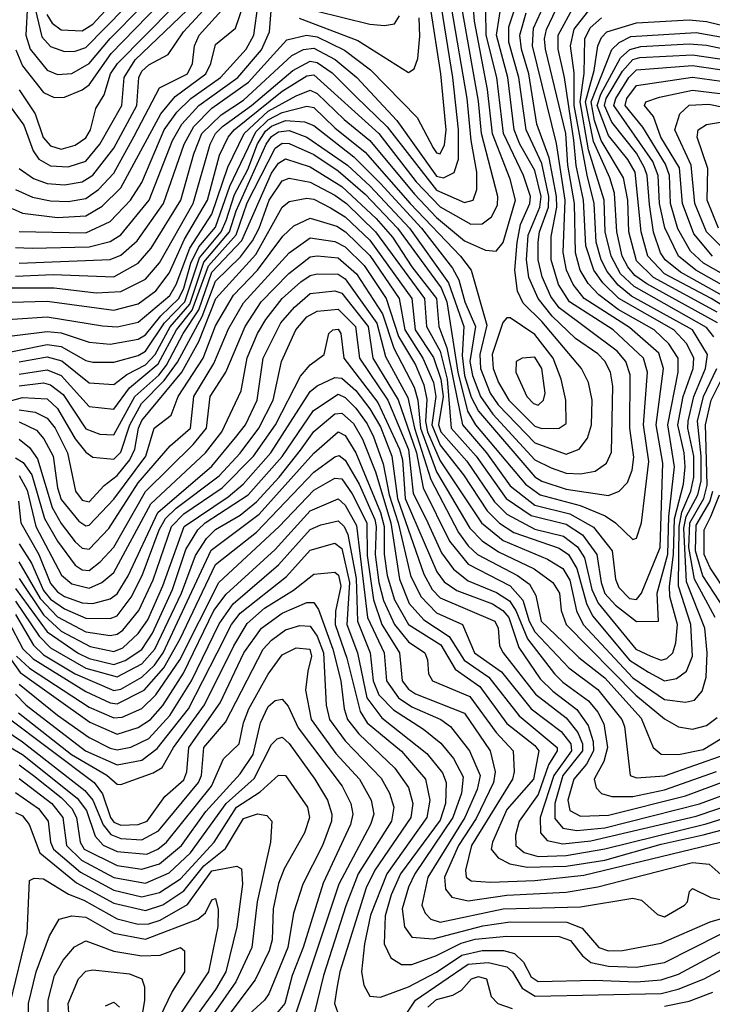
# Model space of a CAD drawing. Extents: x 501367 to 657802, y 482273 to 547541.
# Tile 539 of 656: x 586387 to 588361, y 525653 to 528459. Entities that reach past the tile are written whole.
import ezdxf

# ---------------------------------------------------------------- set-up
doc = ezdxf.new("R2010")
doc.units = 0

msp = doc.modelspace()

# ---------------------------------------------------------------- linework, layer by layer
at = {"layer": '0CON20XD'}
for points in [[(586385.4, 528035.4), (586426.6, 528006.6), (586465, 527992.4), (586515, 527988.6), (586565, 527997), (586595, 528016.3), (586655, 528093), (586721.1, 528215), (586726.5, 528295), (586735, 528312.3), (586755, 528330.3), (586810.1, 528359.9), (586853.4, 528425), (587045.9, 528634.1)], [(586375, 527975.2), (586423.6, 527953.6), (586475, 527943), (586525, 527941.6), (586575, 527949.9), (586611.1, 527975), (586655, 528021.8), (586713, 528127), (586784.9, 528265.1), (586865, 528305.2), (586879.6, 528335), (586885.1, 528385), (586898.6, 528415), (587071.9, 528608.1)], [(587004.2, 527914.2), (587089.3, 528105), (587105, 528126.2), (587125, 528139.3), (587155, 528143.6), (587205, 528124.9), (587321, 528045), (587385.8, 527985), (587498, 527865), (587609.5, 527709.5), (587652.5, 527585), (587647.9, 527502.2), (587654.9, 527445), (587673.6, 527383.6), (587695, 527343.2), (587855, 527155.9), (587875, 527143.8), (587945, 527121.4), (588065, 527103.4), (588095.4, 527115), (588119.5, 527140.5), (588132.7, 527175), (588137.3, 527212.7), (588125.8, 527295), (588127.4, 527447.4), (588114.3, 527485), (588089.6, 527515), (587925, 527638.3), (587900.8, 527670.8), (587876.5, 527726.5), (587865.1, 527775), (587864.8, 527825), (587868.9, 527855), (587894, 527925), (587895.3, 527955), (587875, 528049.4), (587830.2, 528145), (587809.5, 528295), (587781, 528395), (587780.9, 528439.1), (587837.9, 528612.1)], [(586417.8, 528547.8), (586450.1, 528410.1), (586475, 528383), (586515, 528368.5), (586545, 528370.1), (586575, 528380.1), (586686.7, 528493.3)], [(586464.1, 528474.1), (586479.3, 528449.3), (586505, 528430.8), (586565, 528428.1), (586595, 528446.3), (586699.8, 528560.2)], [(586305, 527501), (586465, 527534), (586505, 527527.6), (586575, 527487.9), (586595, 527482.9), (586655, 527483.5), (586725, 527502.2), (586745.9, 527515), (586800, 527595), (586857.7, 527655), (586899.7, 527780.3), (586961.6, 527855), (586975, 527887.3), (586998.8, 527961.2), (587037.4, 528032.6), (587065, 528105.1), (587088, 528142), (587105, 528156), (587145, 528171.6), (587198.7, 528168.7), (587225, 528157.9), (587338.9, 528068.9), (587415, 527992.8), (587531.9, 527865), (587621, 527751), (587638.2, 527718.2), (587655.6, 527655), (587685.9, 527585), (587670.2, 527485), (587677.3, 527445), (587700.6, 527385), (587735.8, 527335), (587855, 527204.9), (587901.7, 527181.7), (587945, 527166.4), (587985.1, 527164.9), (588027.4, 527172.6), (588059.2, 527195), (588073.5, 527226.5), (588077.4, 527415), (588071.2, 527455), (588055, 527485.7), (588035, 527506.9), (587970.9, 527550.9), (587904.7, 527614.7), (587865.1, 527665), (587838.4, 527725), (587831.7, 527775), (587836.5, 527845), (587869.7, 527925), (587873.1, 527955), (587855, 528029.3), (587812.2, 528105), (587796.6, 528145), (587778.5, 528295), (587746.3, 528415), (587763.3, 528526.7)], [(586385, 527415.3), (586455, 527423.9), (586475, 527418.9), (586510.8, 527390.8), (586575, 527293.2), (586615, 527278.1), (586655, 527275.9), (586715.4, 527385), (586783.5, 527446.5), (586805.1, 527474.9), (586852.7, 527565), (586897.3, 527632.7), (586935, 527740), (587020, 527830), (587105, 528021.5), (587125, 528050), (587145, 528062.8), (587215, 528040), (587305, 527984.2), (587402.7, 527892.7), (587449.4, 527839.4), (587504.9, 527754.9), (587574.8, 527665), (587581.3, 527585), (587604.2, 527524.2), (587624.7, 527425.3), (587648.8, 527305), (587717.5, 527225), (587785, 527130.5), (587855, 527075.9), (587955, 527051.1), (588022.6, 527012.6), (588076, 526945), (588085.1, 526865), (588095, 526840.7), (588125, 526809.7), (588145, 526806.7), (588159.3, 526825), (588212.6, 526955), (588220, 527195), (588201.4, 527305), (588222.4, 527465), (588208.4, 527508.4), (588125, 527582.3), (587995.7, 527665), (587964.3, 527704.3), (587945.1, 527745), (587936.1, 527796.1), (587941.7, 527945), (587916.8, 528106.8), (587848.5, 528385), (587851.6, 528435), (587892.9, 528527.1)], [(586295, 527600.7), (586465, 527612.4), (586623.2, 527586.8), (586665, 527583.7), (586725, 527597), (586815, 527673.5), (586832.8, 527705), (586871.6, 527808.4), (586935, 527905.1), (586980.6, 528039.4), (587026.6, 528135), (587095, 528198.3), (587175, 528242.7), (587215, 528258.1), (587235, 528249.3), (587311.4, 528175), (587385, 528115.4), (587511.8, 527961.8), (587575, 527895.1), (587655, 527828.9), (587715, 527802.8), (587745, 527799.7), (587765, 527823.9), (587800.1, 527945), (587784.7, 528005), (587734.2, 528134.2), (587720.6, 528260.6), (587682.9, 528455), (587679.9, 528505)], [(586295, 527652.3), (586465, 527656.7), (586655, 527631.2), (586725, 527649.7), (586775, 527686.7), (586812.7, 527737.3), (586856.4, 527833.6), (586922.5, 527945), (586956.8, 528073.2), (586980.7, 528125), (586997.9, 528145), (587135, 528255.8), (587205, 528299.3), (587225, 528301.9), (587410.8, 528135), (587517.1, 527997.2), (587585, 527925.7), (587673.3, 527876.7), (587705, 527877.9), (587732.1, 527897.9), (587749.1, 527930.9), (587749.9, 527955), (587702.9, 528135), (587695, 528227.5), (587647, 528495)], [(586350, 527370), (586395, 527382.5), (586465, 527379), (586495, 527351.5), (586545, 527264.8), (586575, 527226.7), (586595, 527212.6), (586655, 527206.9), (586675, 527227.1), (586701.2, 527305), (586733.6, 527365), (586799.1, 527430.9), (586836.6, 527483.4), (586906.9, 527613.1), (586945, 527713.9), (587016.1, 527783.9), (587050.7, 527829.3), (587069.9, 527865), (587097.8, 527945), (587135, 528000.3), (587155, 528007.5), (587215, 527995.8), (587285, 527959), (587318.7, 527935), (587401.5, 527855), (587540.4, 527665), (587546.3, 527585), (587585, 527514.3), (587605.5, 527435), (587616.6, 527295), (587688.1, 527215), (587773.2, 527095), (587845, 527046.1), (587945, 527021.7), (587990.9, 526990.9), (588031.7, 526935), (588043.9, 526855), (588055, 526824.2), (588085, 526790.8), (588145, 526744.1), (588208.1, 526745), (588204, 526825), (588234.1, 526935.9), (588237.1, 527042.9), (588253, 527185), (588234.2, 527305), (588263.9, 527455), (588263.7, 527495), (588237.4, 527535), (588195.1, 527575), (588093.3, 527633.3), (588037.3, 527675), (588007.2, 527707.2), (587984.3, 527745), (587970.9, 527795), (587967.9, 527935), (587949.5, 528045), (587943.5, 528135), (587885.8, 528375), (587883.1, 528405), (587888.4, 528431.6), (587925, 528507.1)], [(586364.9, 527694.9), (586485, 527694.9), (586605, 527680.9), (586675, 527684.4), (586745, 527719.7), (586785, 527766.7), (586881.1, 527935), (586929.7, 528105), (586944.9, 528135.1), (586965, 528154.9), (587047.9, 528215), (587165, 528314.7), (587215, 528341.6), (587235, 528337), (587278, 528308), (587345, 528240), (587434.3, 528154.3), (587575, 527973.1), (587655, 527938.5), (587679.7, 527945), (587690, 527975), (587690.2, 528025), (587673.9, 528115), (587662.1, 528235), (587618.1, 528495)], [(586365, 527921.1), (586395, 527907.8), (586495, 527896), (586575, 527900.2), (586622.2, 527927.8), (586675, 527980.3), (586789.2, 528190.8), (586829.8, 528240.2), (586917.6, 528305), (586931.8, 528335), (586945, 528388.7), (587001.9, 528435), (587026.1, 528505)], [(586375, 527728.7), (586482.7, 527732.7), (586655, 527726.8), (586724.9, 527765.1), (586762, 527808), (586846.1, 527945), (586883.1, 528076.9), (586906.2, 528135), (586961.4, 528188.6), (587025, 528229.8), (587162.7, 528357.3), (587195.4, 528374.6), (587225, 528378), (587285.7, 528345.7), (587347.9, 528295), (587462.3, 528172.3), (587575, 528013.4), (587595, 528008.5), (587625, 528024.3), (587637.9, 528062.1), (587637.6, 528145), (587621.6, 528295), (587589.3, 528495)], [(586376.2, 528373.8), (586395, 528328), (586455, 528252.2), (586485, 528237.9), (586515, 528239), (586565, 528259.1), (586585, 528273.4), (586647.2, 528362.8), (586785.8, 528505)], [(586385, 527855.4), (586575, 527852.1), (586645, 527884.5), (586703.1, 527945), (586735, 527995.7), (586798.8, 528145), (586835, 528196.2), (586875, 528235.1), (586959, 528295), (587032.4, 528375), (587054.2, 528415), (587066.7, 528505)], [(586385, 527347.2), (586430.7, 527340.7), (586465, 527323.5), (586488.1, 527295), (586523.4, 527225), (586545.5, 527115), (586565, 527089.6), (586585, 527085.5), (586627.9, 527132.1), (586665, 527160.4), (586701.1, 527205), (586715.1, 527234.9), (586725.4, 527295), (586735, 527316.7), (586849, 527455), (586897.9, 527542.1), (586945.9, 527665), (587059.7, 527790.3), (587135, 527925.2), (587155, 527941.5), (587205, 527950.4), (587225, 527947.4), (587273, 527923), (587315, 527897.2), (587385, 527831), (587504.4, 527665), (587514.2, 527575), (587566.7, 527496.7), (587587.6, 527435), (587594.3, 527385), (587581.1, 527305), (587587.6, 527285), (587661, 527201), (587740.5, 527085), (587775, 527050.1), (587855, 527007.6), (587937.2, 526987.2), (587976.9, 526956.9), (587997.2, 526925), (588018.2, 526835), (588035.8, 526795.8), (588142.8, 526665), (588185.5, 526645.5), (588215, 526634), (588231.7, 526638.3), (588248.3, 526655), (588257, 526683), (588262.1, 526735), (588240.3, 526815), (588239, 526845), (588250.4, 526935), (588253.5, 527036.5), (588279.4, 527135), (588284.2, 527185), (588281.1, 527225), (588262.8, 527305), (588278.4, 527385), (588306.4, 527465), (588308.6, 527495), (588288.2, 527535), (588251.8, 527575), (588095, 527664.4), (588049.1, 527709.1), (588023.2, 527745), (588000.9, 527815), (587994.1, 527945), (587973.4, 528043.4), (587966, 528116), (587939.8, 528295), (587921.7, 528375), (587921.5, 528415), (587968.8, 528501.2)], [(586385, 527765.1), (586645, 527775.6), (586675, 527787.9), (586721.4, 527828.6), (586797.2, 527935), (586855.3, 528105), (586883, 528155), (586935, 528207.3), (587038.7, 528281.3), (587110.1, 528359.9), (587148, 528402), (587204.3, 528415.7), (587235, 528410.9), (587312.8, 528372.8), (587386.6, 528316.6), (587520.2, 528180.2), (587565, 528093.9), (587575, 528079.5), (587585, 528076.9), (587597.7, 528102.3), (587602.4, 528145), (587587.6, 528305), (587557.6, 528495)], [(586385, 527312.7), (586435, 527289.5), (586455.9, 527265), (586481.9, 527215), (586494.7, 527125.3), (586505, 527092.1), (586555, 527029.5), (586575, 527016.9), (586585, 527018.5), (586655, 527092.5), (586746.7, 527215), (586770, 527295), (586818.2, 527331.8), (586838.8, 527385), (586909.7, 527495), (586945, 527587.1), (586996.2, 527673.8), (587065, 527745.9), (587137.2, 527842.8), (587168, 527872), (587215, 527894), (587290.4, 527870.4), (587315.6, 527855), (587385, 527786.9), (587468.5, 527665), (587484.9, 527574.9), (587536, 527495), (587566.8, 527425), (587572.9, 527385), (587561.5, 527305), (587585, 527246.2), (587652.1, 527162.1), (587719.6, 527059.6), (587754.1, 527024.1), (587795, 526998.1), (587925, 526952.7), (587951.5, 526935), (587974.6, 526894.6), (588002.1, 526795), (588019.8, 526759.8), (588125, 526633.9), (588179.3, 526599.3), (588225, 526574.6), (588258.8, 526581.2), (588287.9, 526602.1), (588304.6, 526645), (588299.9, 526735), (588264.9, 526845), (588266.3, 527015), (588274.4, 527055.6), (588300.3, 527115), (588308.8, 527155), (588308.8, 527215), (588291.1, 527295), (588292.1, 527315), (588308.5, 527385), (588341.7, 527465), (588347.4, 527505), (588304.6, 527575), (588131.2, 527671.2), (588093.1, 527703.1), (588061.4, 527741.4), (588044.2, 527775), (588030.3, 527825), (588024, 527935), (588004.1, 528015.9), (587967.8, 528215), (587967.6, 528307.6), (587957.1, 528385), (587967.7, 528432.3), (588015.5, 528494.5)], [(586409.5, 528505), (586404.1, 528415), (586416.9, 528375), (586465.1, 528315.1), (586495, 528302.8), (586535, 528306.4), (586585, 528334.9), (586645, 528406.2), (586732.7, 528495)], [(586453.3, 528123.3), (586475, 528099.4), (586505, 528090), (586545, 528101.5), (586575, 528122.4), (586588.5, 528145), (586604, 528206), (586627.9, 528245), (586646.1, 528305), (586665.3, 528335), (586823.9, 528495)], [(586295, 527549.6), (586465, 527570.4), (586505, 527566.7), (586585, 527540), (586645, 527534.6), (586725, 527548.4), (586745, 527560.9), (586789, 527615), (586840.8, 527665), (586855, 527694), (586875, 527765), (586897.8, 527812.2), (586945, 527867.7), (586985.5, 527984.5), (587059.9, 528140.1), (587095, 528174), (587135, 528194.9), (587205, 528212.7), (587225, 528209.5), (587285, 528151.4), (587371.5, 528081.5), (587500.2, 527935), (587643.8, 527785), (587674.2, 527745), (587718.4, 527588.4), (587698.8, 527505), (587700.1, 527465), (587728.1, 527395), (587751.1, 527361.1), (587855, 527252.8), (587945, 527221), (587981.8, 527235), (588005, 527266.2), (588016.4, 527305), (588018.8, 527375), (588008.1, 527425), (587988.3, 527465), (587875, 527599.2), (587821.7, 527651.7), (587805.7, 527685.7), (587798.5, 527745), (587804.6, 527824.6), (587814.6, 527875.4), (587841.5, 527935), (587842.7, 527955), (587823.2, 528015), (587766, 528135), (587746.8, 528295), (587716.8, 528415), (587715.5, 528485.5)], [(586352.5, 528222.5), (586398.7, 528158.7), (586425.6, 528085.6), (586441.4, 528061.4), (586475, 528042.4), (586525, 528040), (586575, 528056.6), (586615.6, 528105), (586678.4, 528215), (586684.3, 528295), (586715.7, 528345), (586863.8, 528486.2)], [(586375, 527810), (586422.1, 527807.9), (586585, 527811.6), (586645, 527826.7), (586675, 527845.8), (586756.3, 527945), (586822.5, 528115), (586848.8, 528161.2), (586897.4, 528215), (587008.5, 528295), (587076.6, 528373.4), (587098.5, 528425), (587103.3, 528485)], [(586385, 527449.2), (586465, 527461.4), (586505.3, 527445.3), (586585, 527356.6), (586655, 527348.8), (586699.7, 527410.3), (586781.6, 527478.4), (586833.9, 527575), (586878.7, 527631.3), (586925, 527757.7), (587003.8, 527846.2), (587035, 527936.9), (587115, 528093.3), (587135, 528107.7), (587155, 528106.9), (587224.9, 528074.9), (587295, 528028.2), (587371.6, 527961.6), (587463.5, 527865), (587588, 527695), (587604.4, 527655), (587635.5, 527455), (587663.7, 527343.7), (587686.6, 527305), (587828.2, 527135), (587870.5, 527105), (587984.4, 527074.4), (588055.3, 527045), (588085.6, 527025.6), (588135, 526977.3), (588145, 526981.5), (588159.3, 527025), (588179.9, 527199.9), (588165.3, 527305), (588176.3, 527455), (588164.6, 527495), (588078.9, 527575), (587953.9, 527655), (587922.8, 527705), (587901.5, 527775), (587901.8, 527841.8), (587917.7, 527925), (587917.5, 527955), (587895.9, 528065.9), (587861.4, 528161.4), (587838.5, 528305), (587817.5, 528375), (587812.4, 528415), (587830.6, 528479.4)], [(587183.9, 528463.9), (587350.3, 528400.3), (587495, 528309.1), (587511, 528319), (587521.4, 528348.6), (587527.5, 528412.5), (587525.1, 528465)], [(587230.9, 528485), (587385, 528446.9), (587426.8, 528443.2), (587455, 528447.5), (587469.5, 528470.5)], [(588366, 527555), (588345, 527582.3), (588138.6, 527698.6), (588099.9, 527735), (588072.9, 527785), (588055.7, 527855), (588052.6, 527945), (588008.7, 528088.7), (587984.2, 528225), (587995.8, 528305.8), (587997.9, 528405), (588013.4, 528436.6), (588045.6, 528465)], [(588375.6, 527595), (588175, 527706.2), (588140.6, 527730.6), (588120, 527755), (588104.6, 527785), (588089.2, 527855), (588081.9, 527965), (588068.7, 528008.7), (588022.5, 528112.5), (588000, 528225), (588024.7, 528314.7), (588034.7, 528385), (588045, 528408.7), (588060.2, 528425), (588145, 528450.9), (588295, 528459.2), (588345, 528454.7), (588415, 528437.6)], [(588375, 527625.8), (588193.5, 527725), (588145, 527771.9), (588123.7, 527855), (588120.5, 527945), (588108.4, 528008.4), (588044.8, 528114.8), (588025, 528172.3), (588015.9, 528225), (588075.2, 528374.8), (588095.3, 528394.7), (588128.9, 528411.1), (588315, 528422.7), (588395, 528408.5)], [(588448.4, 527608.4), (588358.4, 527665), (588225.3, 527735.3), (588177.5, 527785), (588158.6, 527855), (588140.9, 528025), (588120.6, 528060.6), (588065, 528129.6), (588033.4, 528215), (588043, 528247), (588099.5, 528350.5), (588125.9, 528374.1), (588157.2, 528382.8), (588295, 528390.7), (588345, 528387), (588425, 528369.9)], [(588462, 527632), (588270.1, 527740.1), (588226.5, 527775), (588213.9, 527795), (588194, 527854), (588182.3, 527932.3), (588175.2, 528015), (588167.6, 528037.6), (588145, 528078.8), (588075, 528167.6), (588053.7, 528215), (588058.9, 528235), (588105, 528312.2), (588135, 528346.4), (588155, 528352), (588305, 528359.5), (588415, 528343.4)], [(588492.7, 527645), (588314.6, 527745), (588264.6, 527785), (588225.8, 527865.8), (588211.1, 527935), (588206.7, 528015), (588191.4, 528055), (588080.5, 528215), (588086, 528235), (588123, 528295), (588145, 528316.5), (588305, 528328.4), (588415, 528313)], [(588514.2, 527664.2), (588336.4, 527765), (588299.4, 527799.4), (588263.2, 527863.2), (588242.3, 527935), (588239.2, 528015), (588227.7, 528047.7), (588163.3, 528153.3), (588113, 528215), (588117.1, 528235), (588145, 528271.5), (588305, 528295.4), (588415, 528279.9)], [(586385, 528259.3), (586430.7, 528190.7), (586453.3, 528123.3)], [(588361.8, 527785), (588308.7, 527848.7), (588276, 527935), (588267.2, 528037.2), (588214.6, 528125), (588193.1, 528183.1), (588168.2, 528215), (588171.5, 528225), (588211, 528239), (588305, 528258.1), (588415, 528245.1)], [(588413.6, 527785), (588344.6, 527854.6), (588311.5, 527935), (588301.3, 528045), (588254.3, 528145), (588269, 528191), (588295, 528216.2), (588351.5, 528218.5), (588435, 528201.7)], [(588378.8, 527865), (588346.9, 527945), (588348.3, 528035), (588318.3, 528125), (588321.1, 528145), (588345, 528160.8), (588385, 528167.5)], [(586385, 527483.7), (586465, 527498.4), (586506.9, 527486.9), (586585, 527424.5), (586655, 527419.7), (586692, 527448), (586745, 527475.8), (586772.6, 527505), (586816, 527584), (586871.7, 527648.3), (586912.1, 527767.9), (586985, 527854.7), (587004.2, 527914.2)], [(586385, 527263.4), (586415, 527239.7), (586438, 527208), (586479.3, 527069.3), (586505, 527023.5), (586545, 526970.8), (586565, 526953.4), (586585, 526949.7), (586641, 527009), (586725, 527138.8), (586815.8, 527244.3), (586874.1, 527295), (586883.6, 527385), (586940.4, 527479.7), (586982.1, 527577.9), (587025, 527652.2), (587155, 527794.8), (587215, 527837.4), (587285, 527827.2), (587315, 527811.7), (587368.8, 527758.8), (587431.7, 527665), (587466.8, 527556.8), (587515.2, 527475.2), (587538.7, 527418.7), (587547, 527377), (587544, 527314), (587548.9, 527285), (587585, 527201.5), (587703.5, 527025), (587765.2, 526975), (587891.7, 526921.8), (587935, 526895.5), (587955, 526862), (587974.5, 526774.5), (587993.5, 526735), (588135, 526583.6), (588225, 526522), (588285, 526513.8), (588310.5, 526519.5), (588332.5, 526545), (588343.6, 526585), (588346.1, 526655), (588340.1, 526725), (588287.2, 526857.2), (588280.2, 527009.8), (588286.9, 527043.1), (588319.6, 527105), (588329.1, 527145), (588329.4, 527215), (588318.5, 527315), (588336.4, 527385), (588374.3, 527465)], [(586375, 527210.7), (586397.2, 527197.2), (586421.8, 527161.8), (586457.6, 527037.6), (586495, 526973), (586544.7, 526904.8), (586565, 526891.7), (586585, 526889.6), (586616.4, 526913.6), (586655, 526956.2), (586745, 527114.6), (586881.8, 527248.2), (586919.7, 527295), (586929.4, 527385), (586974.9, 527455), (587029.6, 527585), (587075.6, 527655), (587153.8, 527736.2), (587215, 527783.2), (587235, 527786.7), (587295, 527780.8), (587347.4, 527735), (587420.8, 527620.8), (587453.2, 527523.2), (587511.7, 527411.6), (587521.6, 527375), (587529.1, 527295), (587575, 527170.4), (587670.4, 527010.4), (587705, 526973.7), (587752.1, 526942.1), (587853.7, 526893.7), (587906.4, 526855), (587925.4, 526825), (587930.5, 526775), (587944.9, 526735), (588143.6, 526533.6), (588225, 526466.8), (588265, 526443.8), (588305, 526436.6), (588345, 526447.3), (588375, 526470.3)], [(586385, 527159.8), (586408.5, 527118.5), (586432.8, 527015), (586505.7, 526875.7), (586535, 526851.6), (586585, 526838.8), (586620.7, 526855), (586655, 526884), (586760.2, 527079.8), (586916.6, 527225), (586963, 527285), (587018.3, 527401.7), (587034.9, 527495.1), (587064.7, 527565), (587088.8, 527605), (587134.9, 527665), (587188.2, 527711.8), (587215, 527730.5), (587235, 527735.1), (587295, 527733.7), (587315, 527720.5), (587405, 527594.5), (587429.2, 527499.2), (587492.8, 527382.8), (587512.3, 527295), (587558.6, 527148.5), (587637.9, 526997.9), (587665, 526959.7), (587691.9, 526935), (587806.3, 526875), (587840, 526850), (587858, 526818), (587873.8, 526745), (587935.9, 526685), (587981, 526641), (588055, 526583), (588158.5, 526468.5), (588192.6, 526385), (588215, 526365.5), (588265, 526364.4), (588335, 526378.9), (588405, 526422)], [(586383.2, 527086.8), (586390, 527025), (586441.4, 526935), (586475, 526852.1), (586495, 526828.1), (586515, 526815.5), (586565, 526797.6), (586594.9, 526795.1), (586645, 526808.1), (586665, 526823.2), (586695.8, 526874.2), (586780.5, 527055), (586935, 527187.2), (587001.7, 527268.3), (587030.1, 527305), (587063.7, 527375), (587080.7, 527495), (587131.3, 527595), (587169.8, 527640.2), (587215, 527678.9), (587285, 527686.6), (587305, 527679.9), (587380.6, 527585), (587393.4, 527495), (587466.1, 527376.1), (587517.9, 527225), (587537.4, 527125), (587612.5, 526972.5), (587665, 526907.1), (587785, 526845.5), (587820.7, 526805), (587838.7, 526745), (587855, 526714.4), (587951.9, 526611.9), (588035, 526550.6), (588103.1, 526465), (588110.9, 526445), (588127.1, 526305), (588145, 526298), (588225, 526304.2), (588398.3, 526365)], [(586385, 526965.4), (586420.7, 526910.7), (586455, 526832.6), (586475, 526808), (586515, 526779.8), (586575, 526753.9), (586645, 526752.2), (586665, 526760.3), (586705, 526813.7), (586735.7, 526875), (586784.8, 527005), (586802.5, 527037.5), (586832.9, 527067.2), (586955, 527159.2), (587015, 527223.5), (587068.3, 527295), (587109.8, 527375), (587132.9, 527485), (587173.6, 527575), (587205, 527612.3), (587235, 527628.4), (587295, 527634.6), (587343.9, 527585), (587355.1, 527495), (587436.3, 527375), (587495, 527234.2), (587508.6, 527108.6), (587545.6, 527035.6), (587589.5, 526939.5), (587623.3, 526893.3), (587665, 526859.9), (587746.2, 526826.2), (587782.6, 526802.6), (587800.9, 526775), (587834.7, 526694.7), (587911.8, 526595), (587935, 526570.9), (588008, 526518), (588035.1, 526485.1), (588051.8, 526451.8), (588062.8, 526385), (588052.4, 526345), (588024.5, 526295), (588029.7, 526269.7), (588045, 526253.3), (588074.9, 526244.9), (588134.7, 526244.7), (588225, 526264.2), (588373.5, 526316.5)], [(587875, 527293.8), (587925, 527294.8), (587945, 527308), (587944.1, 527375), (587930.8, 527435), (587908, 527495), (587855, 527562.3), (587785, 527610), (587775, 527609.7), (587764.2, 527595.8), (587733.8, 527505), (587736.6, 527465), (587751.8, 527425), (587780.8, 527375), (587855, 527301.2), (587875, 527293.8)], [(586384, 526914), (586445, 526809.2), (586495, 526757.7), (586575, 526714.7), (586645, 526704.2), (586665, 526707.8), (586680.6, 526719.4), (586726.9, 526775), (586767.6, 526862.4), (586819.9, 527015), (586855, 527051), (586964.2, 527125), (587052.9, 527215), (587116.1, 527305), (587187, 527443), (587215, 527475.9), (587254.4, 527505), (587268.1, 527565), (587279.4, 527575), (587295, 527576.8), (587301.8, 527565), (587310.6, 527495), (587408.2, 527368.2), (587469.5, 527235), (587477.7, 527205), (587485.7, 527095), (587575.8, 526885.8), (587597.3, 526857.3), (587632.6, 526832.6), (587734.2, 526794.2), (587764.1, 526775), (587780.9, 526755), (587809.7, 526669.7), (587870.9, 526580.9), (587906.9, 526545), (587975, 526493.2), (588007.6, 526447.6), (588021.6, 526401.6), (588022.7, 526375), (588002.8, 526337.2), (587966.8, 526295), (587949, 526235), (587955.1, 526205.1), (587985, 526188.9), (588065, 526191.6), (588285, 526247), (588441, 526305)], [(587865, 527360.9), (587879.8, 527375), (587884.6, 527395), (587875.3, 527465), (587855, 527497.3), (587818.8, 527495), (587802.5, 527485), (587801.1, 527455), (587832.8, 527385), (587851.3, 527365), (587865, 527360.9)], [(588369.7, 526755), (588310.1, 526865), (588294.4, 526955), (588297.1, 527025), (588337, 527095), (588347, 527133), (588343.1, 527273.1), (588341.6, 527305), (588358.3, 527375), (588417.4, 527495)], [(586385, 526866.7), (586455, 526762.7), (586505, 526716.1), (586587.7, 526672.3), (586655, 526658), (586681, 526669), (586725, 526709.6), (586751.7, 526748.3), (586795, 526845.6), (586855.7, 527015), (586980.8, 527099.2), (587024.3, 527135.7), (587102.8, 527225), (587215, 527399.3), (587235, 527415.8), (587285, 527439.5), (587305, 527437.8), (587345, 527402), (587385, 527350.5), (587415, 527298.5), (587447.8, 527215), (587463.7, 527095), (587538.6, 526878.6), (587562.4, 526835), (587585, 526811.1), (587741, 526745), (587750.4, 526725), (587754.4, 526675), (587764.8, 526655), (587857, 526537), (587945, 526469.1), (587977.5, 526427.5), (587991.1, 526395), (587991.4, 526375), (587934.9, 526305), (587912.7, 526225), (587912.4, 526182.4), (587935, 526154.9), (587975, 526148.1), (588055, 526156), (588325, 526224.6), (588495, 526287.3)], [(586375, 526838.5), (586465, 526714.9), (586553.3, 526653.3), (586585, 526638.6), (586655, 526621.2), (586687.5, 526632.5), (586735, 526663.9), (586765, 526710.3), (586822.4, 526835), (586860.9, 526949.1), (586894.4, 527005), (586915.9, 527025), (587038, 527105), (587135, 527214.1), (587224.4, 527345.6), (587295, 527391.5), (587315, 527382.9), (587345, 527351.7), (587377.6, 527307.6), (587395, 527270.8), (587423.3, 527193.3), (587440.4, 527105), (587465.9, 527025), (587500.5, 526875), (587530.1, 526815), (587575, 526768.8), (587648.9, 526735), (587683.4, 526655), (587760.4, 526600.4), (587844.9, 526494.9), (587930.4, 526430.4), (587958, 526395), (587959.5, 526375), (587909.4, 526305), (587870.8, 526185), (587871.5, 526141.5), (587890.1, 526120.1), (587935, 526109.9), (588015, 526118.7), (588315, 526189.1), (588495, 526250.1)], [(586375, 526801.6), (586442.3, 526702.3), (586475, 526669.2), (586575, 526611), (586665, 526585.8), (586735, 526623.4), (586772.2, 526665), (586848.5, 526825), (586887.9, 526932.1), (586919.3, 526980.7), (586945, 527006.4), (587015, 527047.3), (587061.6, 527085), (587126.7, 527155), (587187.2, 527232.8), (587225, 527285.2), (587285, 527335.7), (587305, 527337.9), (587338, 527308), (587363.8, 527263.8), (587400.9, 527170.9), (587445.2, 527025), (587469.2, 526865), (587497.1, 526795), (587539, 526749), (587610.9, 526700.9), (587653.9, 526633.9), (587723.8, 526585), (587810.6, 526475), (587919.3, 526385), (587919, 526375), (587894.6, 526335.4), (587865, 526250.7), (587810.5, 526175), (587800.5, 526135), (587801.1, 526105), (587825.2, 526085.2), (587865, 526074.1), (587945, 526076.5), (588055, 526095.7), (588343.2, 526166.8), (588485, 526211.4)], [(586375, 526764.1), (586426.4, 526676.4), (586455, 526649.4), (586545, 526594.8), (586655, 526547.7), (586675, 526551.2), (586735, 526585.3), (586770.9, 526619.1), (586796.1, 526655), (586932.5, 526947.5), (587069.7, 527050.3), (587225, 527223.7), (587295, 527284.8), (587315, 527273.8), (587345, 527224.8), (587415.5, 527055), (587426.1, 527015), (587425.7, 526935.7), (587434.5, 526875.5), (587455.4, 526805.4), (587495, 526735.4), (587587.2, 526677.2), (587628.4, 526608.4), (587698.8, 526558.8), (587775, 526452.9), (587855, 526390.9), (587867.1, 526375), (587851.1, 526295), (587775, 526208.5), (587734.8, 526115), (587731, 526095), (587750.6, 526070.6), (587783.6, 526053.6), (587833.5, 526043.5), (587945, 526046.1), (588055, 526064.1), (588215, 526109.7), (588335, 526135.9), (588465, 526170)], [(586355, 526744.2), (586395.6, 526665.6), (586425, 526637.5), (586575, 526544.9), (586645, 526512.4), (586665, 526508.9), (586741.4, 526548.6), (586798.1, 526611.9), (586844.3, 526694.3), (586945, 526906.4), (587061.7, 526998.4), (587185, 527127.9), (587225, 527169.7), (587285, 527213.6), (587297.6, 527217.6), (587315, 527204.2), (587355, 527135.8), (587399.1, 527035), (587403.3, 527015), (587400.2, 526935), (587410.5, 526855), (587423.9, 526803.9), (587455, 526735.2), (587495, 526686.4), (587541.6, 526655), (587549.2, 526635), (587551.8, 526595), (587563.1, 526575), (587669.9, 526529.9), (587745, 526427.7), (587793.7, 526375), (587796.2, 526315), (587791.2, 526295), (587674.9, 526105), (587657.2, 526035), (587659.8, 526015), (587673.8, 526005), (587728.6, 526001.4), (587855, 526005.9), (587995, 526021.3), (588495, 526142)], [(586377.7, 526645), (586415, 526610.8), (586585, 526500), (586655, 526469.4), (586678.7, 526471.3), (586735, 526495.6), (586775, 526534.6), (586842.9, 526635), (586954.5, 526855.5), (587126.5, 527015), (587225, 527118.5), (587285, 527152.1), (587305, 527151.1), (587335, 527107.8), (587376.3, 527025), (587377.5, 526932.5), (587395.7, 526805.7), (587419.5, 526735), (587469.3, 526655), (587477.4, 526575), (587495, 526551.4), (587515, 526538.1), (587655, 526482.3), (587728.4, 526375), (587742.6, 526315), (587737.9, 526285), (587687.7, 526182.3), (587638, 526105), (587598, 526015), (587600.9, 525980.9), (587618.3, 525958.3), (587665, 525947.5), (587775, 525964.1), (587945, 525972), (588035, 525987.9), (588305, 526057.2), (588352.3, 526052.3), (588395, 526014.4)], [(588398.5, 526775), (588334.4, 526874.4), (588312.8, 526945), (588315, 527018.7), (588354, 527085), (588363, 527115)], [(586309, 526709), (586388.3, 526598.3), (586587.1, 526457.1), (586665, 526423.1), (586725, 526441.5), (586759.7, 526465), (586795.2, 526504.8), (586853.6, 526596.4), (586940.7, 526775), (586975, 526822.2), (587115, 526949.3), (587215, 527059.2), (587295, 527093.5), (587315, 527075.8), (587347.4, 527017.4), (587378.6, 526755), (587425.7, 526655), (587432, 526575), (587466.3, 526526.3), (587505, 526500.6), (587587.6, 526465), (587614.9, 526444.9), (587669.1, 526375), (587699.1, 526305), (587690.9, 526265), (587655.3, 526185), (587550.4, 526015), (587533.5, 525935), (587542.2, 525912.2), (587558.8, 525895), (587585, 525887), (587765, 525924.5), (587985, 525930.5), (588135, 525955.2), (588159.3, 525949.3), (588205, 525909.1), (588225, 525902), (588282.3, 525935), (588290, 525945), (588295.7, 525974.3), (588305, 525982.5), (588357.2, 525957.2), (588385, 525951.6)], [(588456.1, 526745), (588355, 526897.4), (588337.9, 526935), (588337.6, 527005), (588356.8, 527043.2), (588382, 527105)], [(586385, 526565.3), (586495, 526476.7), (586585, 526413), (586645, 526382.8), (586665, 526378.2), (586703.8, 526386.2), (586755, 526410.6), (586815, 526476), (586876.5, 526575), (586955, 526737.1), (586995.5, 526794.5), (587124.9, 526905.1), (587215, 527006.3), (587245, 527019.1), (587295, 527030.8), (587311.8, 527015), (587321.8, 526991.8), (587346.1, 526866.1), (587349.9, 526745), (587385.9, 526655), (587394.4, 526575), (587410.7, 526535), (587452.2, 526492.2), (587537.5, 526437.5), (587587, 526397), (587623.1, 526353.1), (587651.4, 526301.4), (587646.6, 526255), (587621.6, 526185), (587513.4, 526025), (587495, 525986.3), (587477, 525925), (587483.3, 525873.3), (587505, 525844.2), (587565, 525839.3), (587706.8, 525876.8), (587785, 525887.5), (587946.5, 525886.5), (587990.1, 525870.1), (588037.5, 525815), (588065, 525805.4), (588105, 525806.5), (588215, 525826.6), (588355, 525888.1), (588575, 525951.3)], [(586375, 526536.6), (586405.7, 526505.7), (586574.8, 526375), (586665, 526335.7), (586735, 526348.9), (586778.5, 526381.5), (586868, 526495), (586949.4, 526655), (586990.9, 526735), (587015, 526768.1), (587147.8, 526872.2), (587215, 526947.2), (587285, 526966.8), (587305, 526952.5), (587326.8, 526855), (587319.4, 526735), (587349.7, 526655), (587376.8, 526526.8), (587419.4, 526469.4), (587547.8, 526367.8), (587592.5, 526312.5), (587602.7, 526285), (587600.2, 526225), (587585, 526177.7), (587472.5, 526025), (587445.6, 525964.4), (587428.6, 525905), (587425.9, 525825), (587444.8, 525784.8), (587475, 525766.5), (587505, 525765.9), (587575, 525791.5), (587645, 525827.5), (587685, 525838), (587775, 525846.9), (587925, 525845.6), (587956.7, 525835), (587991, 525791), (588015, 525772.2), (588065, 525761.1), (588145, 525758.7), (588225, 525772.4), (588385, 525852.8)], [(586383.5, 526483.5), (586534.8, 526364.8), (586635, 526306.2), (586665, 526280.7), (586675, 526279.6), (586767.2, 526312.8), (586792.6, 526327.4), (586825.3, 526385), (586913.7, 526506.3), (586996.8, 526675), (587035, 526738.6), (587085, 526781.6), (587167, 526833), (587225, 526878.5), (587285, 526884.3), (587295.7, 526875.7), (587302.4, 526845), (587286.7, 526773.3), (587286.2, 526735), (587319, 526639), (587357.1, 526487.1), (587377.8, 526455), (587474.8, 526374.8), (587543.9, 526295), (587556.4, 526235), (587547.1, 526185), (587433.2, 526025), (587386.5, 525906.5), (587369.8, 525825), (587361.5, 525745), (587367.8, 525707.8), (587385, 525675.6), (587415, 525673.3), (587495, 525702.7), (587575, 525744), (587646.9, 525793.1), (587705, 525806.6), (587765.7, 525805.7), (587797.3, 525797.3), (587822.8, 525772.8), (587845, 525730.7), (587865, 525717.4), (588025, 525721.9), (588145, 525716.9), (588215, 525722.1), (588265, 525738.8), (588415, 525819.5)], [(586346.5, 526475), (586599, 526285), (586623.1, 526253.1), (586645.8, 526185), (586655, 526171.8), (586675, 526163.8), (586725, 526165.1), (586750.2, 526175), (586801, 526245), (586855, 526292.9), (586862.9, 526315), (586869.4, 526385), (586958, 526512), (587025.3, 526655), (587076.3, 526725), (587135, 526767.4), (587205, 526797.7), (587225, 526797.7), (587238.5, 526778.5), (587279.7, 526665), (587302.6, 526575), (587312.1, 526495), (587321.5, 526465), (587353.6, 526423.6), (587456.2, 526326.2), (587495, 526270.4), (587507.6, 526225), (587502, 526185), (587399.4, 526035), (587374.3, 525985), (587299.1, 525745), (587290.8, 525699.2), (587284.4, 525655), (587298, 525615)], [(586313.8, 526455), (586395, 526401.3), (586572.5, 526262.5), (586595.1, 526235.1), (586624.6, 526164.6), (586647, 526137), (586675, 526125.5), (586735, 526121.6), (586782.6, 526147.4), (586896.6, 526285), (586905.3, 526305), (586912.1, 526385), (586973.1, 526456.9), (587080.5, 526665), (587105, 526691.2), (587145, 526719.8), (587185, 526733), (587215, 526730.2), (587235, 526702.4), (587252.7, 526655), (587260.5, 526505), (587270.3, 526465), (587314.2, 526404.2), (587417.3, 526297.3), (587440.6, 526255), (587453.4, 526215), (587446.8, 526175), (587351.7, 526025), (587316.1, 525933.9), (587252.4, 525735), (587208.6, 525551.4)], [(586305, 526417.1), (586395, 526364.9), (586550.4, 526240.4), (586577, 526205), (586601.9, 526131.9), (586625, 526106.2), (586665, 526087.9), (586749, 526081), (586780.2, 526095), (586805.4, 526115), (586933.8, 526275), (586967.6, 526352.4), (587012.6, 526395), (587024.6, 526455), (587040.4, 526495), (587095, 526593.7), (587135, 526648.6), (587175, 526669.3), (587213.8, 526665), (587218.6, 526645), (587208, 526602), (587201.9, 526548.1), (587217.4, 526465), (587288.1, 526368.1), (587355.2, 526295), (587388.6, 526235), (587396, 526195), (587387, 526165), (587296.6, 525995), (587171.5, 525618.5)], [(586385, 526335.3), (586426.5, 526305), (586505, 526242.2), (586535, 526210.7), (586549.2, 526185), (586559.5, 526115), (586570.7, 526095), (586665, 526048.6), (586735, 526037.7), (586785, 526053.6), (586848, 526105), (586917.4, 526202.6), (587015, 526310), (587052.5, 526365), (587073.3, 526455), (587095, 526501.9), (587115, 526518.6), (587135, 526522.5), (587152.3, 526502.3), (587180.9, 526440.9), (587306.1, 526275), (587331.1, 526225), (587336.1, 526195), (587330.1, 526165), (587252.1, 525997.9), (587194.9, 525815.1), (587163.6, 525735), (587142.6, 525655), (587109.5, 525615)], [(586385, 526296.7), (586478.8, 526225), (586509.7, 526185), (586519.9, 526105), (586563.2, 526063.2), (586655, 526014.2), (586745, 525998.3), (586812.5, 526027.5), (586874.1, 526085), (586975.5, 526225), (587055, 526296.1), (587105, 526393.4), (587120.7, 526409.3), (587135, 526414.2), (587155, 526396.1), (587228.4, 526295), (587264.5, 526235), (587276.4, 526195), (587275.8, 526175), (587250.1, 526105), (587194.4, 525995.6), (587167.1, 525912.9), (587151, 525815), (587097.2, 525682.8), (587085, 525664.4), (586997, 525585)], [(586375, 526256.1), (586440.9, 526210.9), (586468.3, 526175), (586474.9, 526115), (586483.2, 526095), (586559.9, 526029.9), (586655, 525977.8), (586735, 525959.1), (586785, 525971.3), (586845, 526010.9), (586941, 526115), (587005.3, 526215), (587071.9, 526258.1), (587125, 526305.7), (587145, 526304.7), (587206.9, 526215), (587213.1, 526185), (587198.5, 526141.5), (587140.8, 526039.3), (587125, 525997.5), (587109, 525925), (587106.3, 525836.3), (587098.2, 525805), (587057.7, 525722.3), (586954.7, 525585)], [(586375, 526199.7), (586395, 526190.2), (586414.1, 526165), (586444.3, 526084.3), (586548.7, 525998.7), (586655, 525941.1), (586745, 525920.1), (586795, 525936.3), (586855, 525976.2), (586912.1, 526047.9), (586973.5, 526096.5), (587025, 526182.8), (587065, 526195.5), (587090.9, 526190.9), (587105.3, 526175), (587102.1, 526115), (587063.7, 525945), (587048.8, 525815), (587003.1, 525716.9), (586910.6, 525585)], [(586359.6, 525655), (586407.8, 525855), (586414.4, 526005.6), (586427.9, 526012.1), (586455, 526010), (586526.3, 525966.3), (586569.4, 525949.4), (586665, 525896.8), (586725, 525881.4), (586755, 525881.9), (586787.5, 525892.5), (586865, 525937.1), (586935, 526033.4), (587006.1, 526046.1), (587019, 526039), (587022.3, 525995), (587006, 525874), (586974, 525745), (586945.4, 525695.4), (586872.7, 525595)], [(586411, 525559), (586411.9, 525655), (586433.8, 525745), (586471.6, 525848.4), (586499.1, 525895), (586535, 525904.8), (586575, 525900.9), (586655, 525855.6), (586745, 525838.8), (586894.6, 525895.4), (586916.1, 525913.9), (586935, 525950.9), (586945, 525954.4), (586952.8, 525922.8), (586951.5, 525875), (586924.8, 525745), (586832.7, 525607.3)], [(587488.5, 525625), (587515.4, 525665), (587665, 525767.3), (587722.3, 525772.3), (587775, 525759.9), (587791.3, 525745), (587818.7, 525698.7), (587856.3, 525676.4), (588215, 525683.8), (588264.3, 525695.7), (588337.8, 525725), (588621.7, 525878.3)], [(586467.3, 525535), (586467.7, 525665), (586486.4, 525735), (586511, 525779), (586543.1, 525816.9), (586575, 525833.3), (586655, 525804.6), (586735, 525791), (586786.8, 525793.2), (586845, 525814.4), (586857.1, 525805), (586856.9, 525745), (586821, 525689), (586785.6, 525614.4)], [(586533.7, 525535), (586525.2, 525655), (586554.9, 525725.1), (586575, 525747.1), (586595, 525750.9), (586699.8, 525739.8), (586735, 525725.5), (586742.6, 525702.6), (586743, 525665), (586726.1, 525565)], [(587550.7, 525645), (587575, 525666.5), (587621.3, 525678.7), (587646.7, 525693.3), (587674.6, 525725), (587695, 525732.2), (587717.5, 525725), (587730.5, 525675), (587749.5, 525655), (587791.1, 525641.1)], [(588225, 525647.9), (588295, 525661.8), (588362.9, 525687.1)], [(586631.4, 525648.6), (586655, 525658.8), (586671.2, 525645)]]:
    msp.add_lwpolyline(points, dxfattribs=at)

doc.saveas('drawing.dxf')
